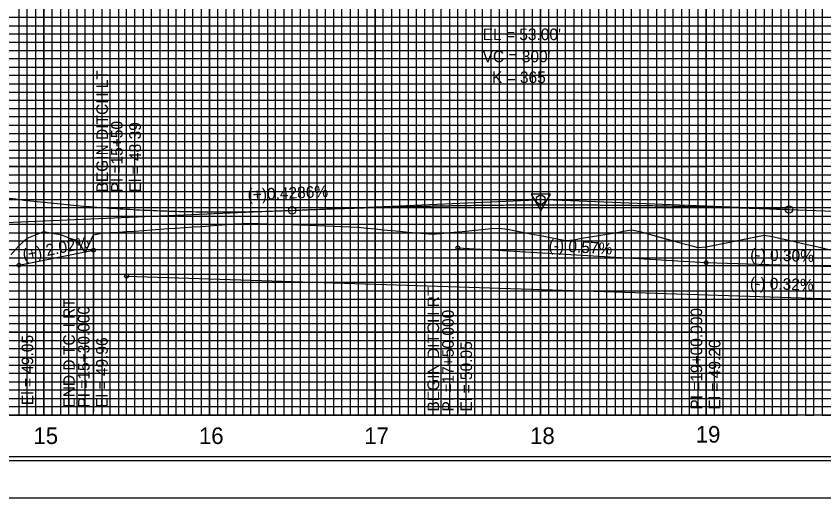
# Model space of a CAD drawing. Extents: x 2345490 to 2436403, y 465165 to 573888.
# Drawn here: x 2382250.1 to 2382737.9, y 540974.5 to 541265.3 of the extents above; entities that cross this region are included whole.
import ezdxf

# ---------------------------------------------------------------- set-up
doc = ezdxf.new("R2010")
doc.units = 0
for name, color, linetype in [('Exist Vertical Profile Horizontal Axis Label Major', 7, 'Continuous'), ('Old_Level_1', 7, 'Continuous'), ('Old_Level_18', 7, 'Continuous'), ('Old_Level_2', 7, 'Continuous'), ('Old_Level_3', 7, 'Continuous'), ('Old_Level_41', 7, 'Continuous'), ('Old_Level_42', 7, 'Continuous'), ('Old_Level_43', 7, 'Continuous'), ('Old_Level_50', 7, 'Continuous'), ('Old_Level_51', 7, 'Continuous'), ('Old_Level_57', 7, 'Continuous'), ('Old_Level_62', 7, 'Continuous'), ('Old_Level_63', 7, 'Continuous')]:
    doc.layers.add(name, color=color, linetype=linetype)

msp = doc.modelspace()

# ---------------------------------------------------------------- linework, layer by layer
at = {"layer": 'Old_Level_1'}
for points in [[(2382266.7988, 541135.26071), (2382271.7988, 541134.26048), (2382276.7988, 541133.45044), (2382281.7988, 541131.58744), (2382286.7988, 541129.92381), (2382291.7988, 541122.49033), (2382296.7988, 541133.37789), (2382301.7988, 541134.29994), (2382306.7988, 541134.62523), (2382311.7988, 541134.93699), (2382316.7988, 541135.25212), (2382321.7988, 541135.57054), (2382326.7988, 541135.89216), (2382331.7988, 541136.28954), (2382336.7988, 541136.70118), (2382341.7988, 541137.11273), (2382346.7988, 541137.39933), (2382351.7988, 541137.69403), (2382356.7988, 541138.05886), (2382361.7988, 541138.42503), (2382366.7988, 541138.79244), (2382371.7988, 541139.16089), (2382376.7988, 541139.5295), (2382381.7988, 541139.89811), (2382386.7988, 541140.15117), (2382391.7988, 541140.23184), (2382396.7988, 541140.09503), (2382401.7988, 541139.95822), (2382406.7988, 541139.82142), (2382411.7988, 541139.68461), (2382416.7988, 541139.5478), (2382421.7988, 541139.41099), (2382426.7988, 541139.22146), (2382431.7988, 541139.01925), (2382436.7988, 541138.81704), (2382441.7988, 541138.61483), (2382446.7988, 541138.41262), (2382451.7988, 541138.2104), (2382456.7988, 541138.00819), (2382461.7988, 541137.38386), (2382466.7988, 541136.87227), (2382471.7988, 541136.40299), (2382476.7988, 541135.9337), (2382481.7988, 541135.46441), (2382486.7988, 541134.99512), (2382491.7988, 541134.52584), (2382496.7988, 541134.05655), (2382501.7988, 541133.80575), (2382506.7988, 541134.15055), (2382511.7988, 541134.63042), (2382516.7988, 541135.11029), (2382521.7988, 541135.59016), (2382526.7988, 541136.07003), (2382531.7988, 541136.54991), (2382536.7988, 541137.02978), (2382541.7988, 541137.41841), (2382546.7988, 541136.71284), (2382551.7988, 541135.73509), (2382556.7988, 541134.75733), (2382561.7988, 541133.77957), (2382566.7988, 541132.80182), (2382571.7988, 541131.82406), (2382576.7988, 541130.8463), (2382581.7988, 541129.8773), (2382586.7988, 541130.34334), (2382591.7988, 541131.1934), (2382596.7988, 541132.04346), (2382601.7988, 541132.89351), (2382606.7988, 541133.74357), (2382611.7988, 541134.59363), (2382616.7988, 541135.44368), (2382621.7988, 541136.25874), (2382626.7988, 541135.3094), (2382631.7988, 541133.91835), (2382636.7988, 541132.5273), (2382641.7988, 541131.13625), (2382646.7988, 541129.7452), (2382651.7988, 541128.35416), (2382656.7988, 541126.96311), (2382661.7988, 541125.57523), (2382666.7988, 541126.09621), (2382671.7988, 541127.08373), (2382676.7988, 541128.07126), (2382681.7988, 541129.05878), (2382686.7988, 541130.04631), (2382691.7988, 541131.03383), (2382696.7988, 541132.02142), (2382701.7988, 541133.00915), (2382706.7988, 541132.32206), (2382711.7988, 541131.17648), (2382716.7988, 541130.03049), (2382721.7988, 541128.88462), (2382726.7988, 541127.73939), (2382731.7988, 541126.59531), (2382736.7988, 541125.45291), (2382741.7988, 541124.31269)], [(2382246.7988, 541121.15048), (2382251.7988, 541126.74425), (2382256.7988, 541131.31143), (2382261.7988, 541133.37364), (2382266.7988, 541135.26071)]]:
    msp.add_lwpolyline(points, dxfattribs=at)
at = {"layer": 'Old_Level_18'}
msp.add_lwpolyline([(2383216.79875, 542049.5045), (2381716.79875, 542049.5045), (2381716.79875, 540999.5045), (2383216.79875, 540999.5045)], close=True, dxfattribs=at)
at = {"layer": 'Old_Level_2'}
for p, q in [((2382416.7988, 541148.07593), (2382564.05132, 541154.38675)), ((2382716.7988, 541148.60356), (2382569.54667, 541154.3964)), ((2382416.7988, 541148.07593), (2382219.54628, 541139.62225)), ((2382716.7988, 541148.60356), (2383239.77875, 541128.6045))]:
    msp.add_line(p, q, dxfattribs=at)
msp.add_lwpolyline([(2382572.85356, 541157.8755), (2382561.11106, 541157.861), (2382566.99456, 541147.74275)], close=True, dxfattribs=at)
for centre, radius in [((2382566.7988, 541154.5045), 2.75), ((2382416.7988, 541148.07593), 2.25), ((2382416.7988, 541148.07593), 2.25), ((2382716.7988, 541148.60356), 2.25)]:
    msp.add_circle(centre, radius, dxfattribs=at)
for points in [[(2382016.7988, 541211.3656), (2382024.7988, 541208.52332), (2382032.7988, 541205.7454), (2382040.7988, 541203.03182), (2382048.7988, 541200.38259), (2382056.7988, 541197.7977), (2382064.7988, 541195.27716), (2382072.7988, 541192.82097), (2382080.7988, 541190.42912), (2382088.7988, 541188.10162), (2382096.7988, 541185.83846), (2382104.7988, 541183.63965), (2382112.7988, 541181.50518), (2382120.7988, 541179.43506), (2382128.7988, 541177.42929), (2382136.7988, 541175.48787), (2382144.7988, 541173.61078), (2382152.7988, 541171.79805), (2382160.7988, 541170.04966), (2382168.7988, 541168.36562), (2382176.7988, 541166.74592), (2382184.7988, 541165.19057), (2382192.7988, 541163.69957), (2382200.7988, 541162.27291), (2382208.7988, 541160.9106), (2382216.7988, 541159.61263), (2382224.7988, 541158.37901), (2382232.7988, 541157.20974), (2382240.7988, 541156.10481), (2382248.7988, 541155.06423), (2382256.7988, 541154.08799), (2382264.7988, 541153.1761), (2382272.7988, 541152.32856), (2382280.7988, 541151.54536), (2382288.7988, 541150.8265), (2382296.7988, 541150.172), (2382304.7988, 541149.58184), (2382312.7988, 541149.05602), (2382320.7988, 541148.59456), (2382328.7988, 541148.19743), (2382336.7988, 541147.86466), (2382344.7988, 541147.59623), (2382352.7988, 541147.39214), (2382360.7988, 541147.25241), (2382368.7988, 541147.17701), (2382376.7988, 541147.16597), (2382384.7988, 541147.21927), (2382392.7988, 541147.33691), (2382400.7988, 541147.51891), (2382408.7988, 541147.76524), (2382416.7988, 541148.07593)], [(2382416.7988, 541148.07593), (2382422.7988, 541148.32814), (2382428.7988, 541148.57049), (2382434.7988, 541148.80297), (2382440.7988, 541149.02559), (2382446.7988, 541149.23835), (2382452.7988, 541149.44124), (2382458.7988, 541149.63427), (2382464.7988, 541149.81744), (2382470.7988, 541149.99074), (2382476.7988, 541150.15418), (2382482.7988, 541150.30775), (2382488.7988, 541150.45146), (2382494.7988, 541150.58531), (2382500.7988, 541150.7093), (2382506.7988, 541150.82342), (2382512.7988, 541150.92767), (2382518.7988, 541151.02207), (2382524.7988, 541151.1066), (2382530.7988, 541151.18126), (2382536.7988, 541151.24606), (2382542.7988, 541151.301), (2382548.7988, 541151.34608), (2382554.7988, 541151.38129), (2382560.7988, 541151.40664), (2382566.7988, 541151.42212), (2382572.7988, 541151.42774), (2382578.7988, 541151.4235), (2382584.7988, 541151.40939), (2382590.7988, 541151.38542), (2382596.7988, 541151.35159), (2382602.7988, 541151.30789), (2382608.7988, 541151.25433), (2382614.7988, 541151.19091), (2382620.7988, 541151.11762), (2382626.7988, 541151.03447), (2382632.7988, 541150.94145), (2382638.7988, 541150.83858), (2382644.7988, 541150.72583), (2382650.7988, 541150.60323), (2382656.7988, 541150.47076), (2382662.7988, 541150.32842), (2382668.7988, 541150.17623), (2382674.7988, 541150.01417), (2382680.7988, 541149.84224), (2382686.7988, 541149.66046), (2382692.7988, 541149.4688), (2382698.7988, 541149.26729), (2382704.7988, 541149.05591), (2382710.7988, 541148.83467), (2382716.7988, 541148.60356)]]:
    msp.add_spline(points, degree=3, dxfattribs=at)
at = {"layer": 'Old_Level_3'}
for p, q in [((2382316.79909, 541108.4045), (2382316.79909, 541241.49723)), ((2382251.79902, 541115.0045), (2382296.79909, 541124.1045)), ((2382296.79909, 541124.1045), (2382296.79909, 541026.75371)), ((2382516.79911, 541125.5045), (2382516.79911, 541025.79451)), ((2382516.79911, 541125.5045), (2382666.7988, 541116.5045)), ((2382666.7988, 541116.5045), (2382666.7988, 541026.43122)), ((2382666.7988, 541116.5045), (2382766.7988, 541113.5045)), ((2382251.79902, 541115.0045), (2382251.79902, 541029.32774)), ((2382316.79909, 541108.4045), (2383213.7988, 541079.4045))]:
    msp.add_line(p, q, dxfattribs=at)
for centre in [(2382516.79911, 541125.5045), (2382296.79909, 541124.1045), (2382251.79902, 541115.0045), (2382666.7988, 541116.5045), (2382316.79909, 541108.4045)]:
    msp.add_circle(centre, 1.12602, dxfattribs=at)
at = {"layer": 'Old_Level_41'}
msp.add_line((2383216.79875, 541024.5045), (2381716.79875, 541024.5045), dxfattribs=at)
for points in [[(2382216.79875, 542049.5045), (2382266.79875, 542049.5045), (2382266.79875, 541024.5045), (2382316.79875, 541024.5045), (2382316.79875, 542049.5045), (2382366.79875, 542049.5045), (2382366.79875, 541024.5045), (2382416.79875, 541024.5045), (2382416.79875, 542049.5045), (2382466.79875, 542049.5045), (2382466.79875, 541024.5045), (2382516.79875, 541024.5045), (2382516.79875, 542049.5045), (2382566.79875, 542049.5045), (2382566.79875, 541024.5045), (2382616.79875, 541024.5045), (2382616.79875, 542049.5045), (2382666.79875, 542049.5045), (2382666.79875, 541024.5045), (2382716.79875, 541024.5045), (2382716.79875, 542049.5045), (2382766.79875, 542049.5045)], [(2382241.79875, 541024.5045), (2382291.79875, 541024.5045), (2382291.79875, 542049.5045), (2382341.79875, 542049.5045), (2382341.79875, 541024.5045), (2382391.79875, 541024.5045), (2382391.79875, 542049.5045), (2382441.79875, 542049.5045), (2382441.79875, 541024.5045), (2382491.79875, 541024.5045), (2382491.79875, 542049.5045), (2382541.79875, 542049.5045), (2382541.79875, 541024.5045), (2382591.79875, 541024.5045), (2382591.79875, 542049.5045), (2382641.79875, 542049.5045), (2382641.79875, 541024.5045), (2382691.79875, 541024.5045), (2382691.79875, 542049.5045), (2382741.79875, 542049.5045)], [(2383216.79875, 541249.5045), (2381716.79875, 541249.5045), (2381716.79875, 541199.5045), (2383216.79875, 541199.5045)], [(2383216.79875, 541149.5045), (2381716.79875, 541149.5045), (2381716.79875, 541099.5045), (2383216.79875, 541099.5045)], [(2383216.79875, 541074.5045), (2381716.79875, 541074.5045), (2381716.79875, 541124.5045), (2383216.79875, 541124.5045)], [(2383216.79875, 541049.5045), (2381716.79875, 541049.5045)]]:
    msp.add_lwpolyline(points, dxfattribs=at)
at = {"layer": 'Old_Level_42'}
msp.add_lwpolyline([(2383216.79875, 541174.5045), (2381716.79875, 541174.5045), (2381716.79875, 541224.5045), (2383216.79875, 541224.5045)], dxfattribs=at)
at = {"layer": 'Old_Level_43'}
for points in [[(2382251.79875, 542049.5045), (2382251.79875, 541024.5045), (2382256.79875, 541024.5045), (2382256.79875, 542049.5045), (2382261.79875, 542049.5045), (2382261.79875, 541024.5045), (2382271.79875, 541024.5045), (2382271.79875, 542049.5045), (2382276.79875, 542049.5045), (2382276.79875, 541024.5045), (2382281.79875, 541024.5045), (2382281.79875, 542049.5045), (2382286.79875, 542049.5045), (2382286.79875, 541024.5045)], [(2382296.79875, 541024.5045), (2382296.79875, 542049.5045)], [(2382301.79875, 542049.5045), (2382301.79875, 541024.5045), (2382306.79875, 541024.5045), (2382306.79875, 542049.5045)], [(2382311.79875, 542049.5045), (2382311.79875, 541024.5045), (2382321.79875, 541024.5045), (2382321.79875, 542049.5045)], [(2382326.79875, 542049.5045), (2382326.79875, 541024.5045), (2382326.79875, 541024.5045), (2382331.79875, 541024.5045), (2382331.79875, 542049.5045)], [(2382336.79875, 542049.5045), (2382336.79875, 541024.5045), (2382346.79875, 541024.5045), (2382346.79875, 542049.5045)], [(2382351.79875, 542049.5045), (2382351.79875, 541024.5045), (2382356.79875, 541024.5045), (2382356.79875, 542049.5045)], [(2382361.79875, 542049.5045), (2382361.79875, 541024.5045), (2382371.79875, 541024.5045), (2382371.79875, 542049.5045)], [(2382376.79875, 542049.5045), (2382376.79875, 541024.5045), (2382381.79875, 541024.5045), (2382381.79875, 542049.5045)], [(2382386.79875, 542049.5045), (2382386.79875, 541024.5045), (2382396.79875, 541024.5045), (2382396.79875, 542049.5045)], [(2382401.79875, 542049.5045), (2382401.79875, 541024.5045), (2382406.79875, 541024.5045), (2382406.79875, 542049.5045)], [(2382411.79875, 542049.5045), (2382411.79875, 541024.5045), (2382421.79875, 541024.5045), (2382421.79875, 542049.5045)], [(2382426.79875, 542049.5045), (2382426.79875, 541024.5045), (2382431.79875, 541024.5045), (2382431.79875, 542049.5045)], [(2382436.79875, 542049.5045), (2382436.79875, 541024.5045), (2382446.79875, 541024.5045), (2382446.79875, 542049.5045)], [(2382451.79875, 542049.5045), (2382451.79875, 541024.5045), (2382456.79875, 541024.5045), (2382456.79875, 542049.5045)], [(2382461.79875, 542049.5045), (2382461.79875, 541024.5045), (2382471.79875, 541024.5045), (2382471.79875, 542049.5045)], [(2382476.79875, 542049.5045), (2382476.79875, 541024.5045)], [(2382476.79875, 541024.5045), (2382481.79875, 541024.5045), (2382481.79875, 542048.9045)], [(2382486.79875, 542048.9045), (2382486.79875, 541024.5045), (2382496.79875, 541024.5045), (2382496.79875, 542049.5045)], [(2382501.79875, 542049.5045), (2382501.79875, 541024.5045), (2382506.79875, 541024.5045), (2382506.79875, 542049.5045)], [(2382511.79875, 542049.5045), (2382511.79875, 541024.5045), (2382521.79875, 541024.5045), (2382521.79875, 542049.5045)], [(2382526.79875, 542049.5045), (2382526.79875, 541024.5045), (2382531.79875, 541024.5045), (2382531.79875, 542049.5045)], [(2382536.79875, 542049.5045), (2382536.79875, 541024.5045), (2382546.79875, 541024.5045), (2382546.79875, 542049.5045)], [(2382551.79875, 542049.5045), (2382551.79875, 541024.5045), (2382556.79875, 541024.5045), (2382556.79875, 542049.5045)], [(2382561.79875, 542049.5045), (2382561.79875, 541024.5045), (2382571.79875, 541024.5045), (2382571.79875, 542049.5045)], [(2382576.79875, 542049.5045), (2382576.79875, 541024.5045), (2382581.79875, 541024.5045), (2382581.79875, 542049.5045)], [(2382586.79875, 542049.5045), (2382586.79875, 541024.5045), (2382596.79875, 541024.5045), (2382596.79875, 542049.5045)], [(2382601.79875, 542049.5045), (2382601.79875, 541024.5045), (2382606.79875, 541024.5045), (2382606.79875, 542049.5045)], [(2382611.79875, 542049.5045), (2382611.79875, 541024.5045), (2382621.79875, 541024.5045), (2382621.79875, 542049.5045)], [(2382626.79875, 542049.5045), (2382626.79875, 541024.5045), (2382631.79875, 541024.5045), (2382631.79875, 542049.5045)], [(2382636.79875, 542049.5045), (2382636.79875, 541024.5045), (2382646.79875, 541024.5045), (2382646.79875, 542049.5045)], [(2382651.79875, 542049.5045), (2382651.79875, 541024.5045), (2382656.79875, 541024.5045), (2382656.79875, 542049.5045)], [(2382661.79875, 542049.5045), (2382661.79875, 541024.5045), (2382671.79875, 541024.5045), (2382671.79875, 542049.5045)], [(2382676.79875, 542049.5045), (2382676.79875, 541024.5045), (2382681.79875, 541024.5045), (2382681.79875, 542049.5045)], [(2382686.79875, 542049.5045), (2382686.79875, 541024.5045), (2382696.79875, 541024.5045), (2382696.79875, 542049.5045)], [(2382701.79875, 542049.5045), (2382701.79875, 541024.5045), (2382706.79875, 541024.5045), (2382706.79875, 542049.5045)], [(2382711.79875, 542049.5045), (2382711.79875, 541024.5045), (2382721.79875, 541024.5045), (2382721.79875, 542049.5045)], [(2382726.79875, 542049.5045), (2382726.79875, 541024.5045), (2382731.79875, 541024.5045), (2382731.79875, 542049.5045)], [(2382736.79875, 542049.5045), (2382736.79875, 541024.5045), (2382746.79875, 541024.5045)], [(2383166.79875, 541264.5045), (2381766.79875, 541264.5045), (2381766.79875, 541259.5045), (2383166.79875, 541259.5045)], [(2383166.79875, 541254.5045), (2381766.79875, 541254.5045), (2381766.79875, 541244.5045), (2383166.79875, 541244.5045)], [(2383166.79875, 541239.5045), (2381766.79875, 541239.5045), (2381766.79875, 541234.5045), (2383166.79875, 541234.5045)], [(2383166.79875, 541229.5045), (2381766.79875, 541229.5045)], [(2381766.79875, 541219.5045), (2383166.79875, 541219.5045)], [(2383166.79875, 541214.5045), (2381766.79875, 541214.5045), (2381766.79875, 541209.5045), (2383166.79875, 541209.5045)], [(2383166.79875, 541204.5045), (2381766.79875, 541204.5045)], [(2381766.79875, 541194.5045), (2383166.79875, 541194.5045)], [(2383166.79875, 541189.5045), (2381766.79875, 541189.5045), (2381766.79875, 541184.5045), (2383166.79875, 541184.5045)], [(2383166.79875, 541179.5045), (2381766.79875, 541179.5045), (2381766.79875, 541169.5045), (2383166.79875, 541169.5045)], [(2383166.79875, 541164.5045), (2381766.79875, 541164.5045), (2381766.79875, 541159.5045), (2383166.79875, 541159.5045)], [(2383166.79875, 541154.5045), (2381766.79875, 541154.5045), (2381766.79875, 541144.5045), (2383166.79875, 541144.5045)], [(2383166.79875, 541139.5045), (2381766.79875, 541139.5045), (2381766.79875, 541134.5045), (2383166.79875, 541134.5045)], [(2383166.79875, 541129.5045), (2381766.79875, 541129.5045), (2381766.79875, 541119.5045), (2383166.79875, 541119.5045)], [(2383166.79875, 541114.5045), (2381766.79875, 541114.5045), (2381766.79875, 541109.5045), (2383166.79875, 541109.5045)], [(2383166.79875, 541104.5045), (2381766.79875, 541104.5045), (2381766.79875, 541094.5045), (2383166.79875, 541094.5045)], [(2383166.79875, 541089.5045), (2381766.79875, 541089.5045), (2381766.79875, 541084.5045), (2383166.79875, 541084.5045)], [(2383166.79875, 541079.5045), (2381766.79875, 541079.5045), (2381766.79875, 541069.5045), (2383166.79875, 541069.5045)], [(2383166.79875, 541064.5045), (2381766.79875, 541064.5045), (2381766.79875, 541059.5045), (2383166.79875, 541059.5045)], [(2383166.79875, 541054.5045), (2381766.79875, 541054.5045), (2381766.79875, 541044.5045), (2383166.79875, 541044.5045)], [(2383166.79875, 541039.5045), (2381766.79875, 541039.5045), (2381766.79875, 541034.5045), (2383166.79875, 541034.5045)], [(2383166.79875, 541029.5045), (2381766.79875, 541029.5045)]]:
    msp.add_lwpolyline(points, dxfattribs=at)
at = {"layer": 'Old_Level_50'}
msp.add_lwpolyline([(2383229.29875, 542052.0545), (2381562.79875, 542052.0545), (2381562.79875, 540996.9545), (2383229.29875, 540996.9545)], close=True, dxfattribs=at)
at = {"layer": 'Old_Level_51'}
msp.add_lwpolyline([(2383233.79875, 542074.5045), (2381549.79875, 542074.5045), (2381549.79875, 540974.5045), (2383233.79875, 540974.5045)], close=True, dxfattribs=at)
at = {"layer": 'Old_Level_57'}
for p, q in [((2382266.79875, 541024.50475), (2382266.79875, 541374.50475)), ((2382266.79875, 541024.60475), (2382266.79875, 541374.50475)), ((2382366.79875, 541024.50475), (2382366.79875, 541374.50475)), ((2382366.79875, 541024.60475), (2382366.79875, 541374.50475)), ((2382466.79875, 541024.50475), (2382466.79875, 541374.50475)), ((2382466.79875, 541024.60475), (2382466.79875, 541374.50475)), ((2382566.79875, 541024.50475), (2382566.79875, 541374.50475)), ((2382566.79875, 541024.60475), (2382566.79875, 541374.50475)), ((2382666.79875, 541024.50475), (2382666.79875, 541374.50475)), ((2381716.79925, 541224.50475), (2382666.79875, 541224.50475)), ((2381716.79925, 541174.50475), (2382666.79875, 541174.50475)), ((2381716.79925, 541124.50475), (2382666.79875, 541124.50475)), ((2381716.799, 541074.50475), (2382666.79875, 541074.50475)), ((2381716.79925, 541024.50475), (2382666.79875, 541024.50475))]:
    msp.add_line(p, q, dxfattribs=at)
at = {"layer": 'Old_Level_63'}
msp.add_line((2381766.79875, 541024.5045), (2382590.12, 541024.5045), dxfattribs=at)

# ---------------------------------------------------------------- texts
at = {"layer": 'Exist Vertical Profile Horizontal Axis Label Major'}
msp.add_text('19', height=10.000001, dxfattribs=at).set_placement((2382660.50638, 541007.86924))
at = {"layer": 'Old_Level_2'}
for s, height, p in [("EL = 53.00'", 7.0000005, (2382531.7988, 541250.8611)), ("VC = 300'", 7.000001, (2382531.7988, 541237.5045)), ('K = 365', 7.000001, (2382537.42014, 541224.9309))]:
    msp.add_text(s, height=height, dxfattribs=at).set_placement(p)
msp.add_text('(+)0.4286%', height=7, rotation=2.4540317, dxfattribs=at).set_placement((2382389.99373, 541154.03624))
at = {"layer": 'Old_Level_3'}
for s, height, rotation, p in [('BEGIN DITCH LT', 7.0000005, 90, (2382305.52019, 541158.87261)), ('PI =15+50', 7.000001, 90, (2382314.39409, 541158.87261)), ('El = 48.39', 7.000001, 90, (2382325.39409, 541158.87261)), ('(+) 2.02%', 7, 11.4322881, (2382254.71626, 541117.61192)), ('(-) 0.57%', 7.000001, 356.5663626, (2382571.49847, 541123.66946)), ('(-) 0.30%', 7.000001, 358.281642, (2382693.29678, 541118.05243)), ('(-) 0.32%', 7.000001, 358.1482725, (2382693.135, 541100.78604)), ('BEGIN DITCH RT', 7.0000005, 90, (2382505.5202, 541026.62384)), ('END DITCH RT', 7.0000005, 90, (2382285.52019, 541028.96475)), ('PI =15+30.000', 7.0000005, 90, (2382294.39409, 541028.96475)), ('PI =17+50.000', 7.0000005, 90, (2382514.39411, 541026.62384)), ('PI =19+00.000', 7.0000005, 90, (2382664.3938, 541027.73191)), ('El = 49.05', 7.000001, 90, (2382260.39402, 541030.44994)), ('El = 49.96', 7.000001, 90, (2382305.39409, 541028.96475)), ('El = 50.05', 7.000001, 90, (2382525.39411, 541026.62384)), ('El = 49.20', 7.000001, 90, (2382675.3938, 541027.73191))]:
    msp.add_text(s, height=height, rotation=rotation, dxfattribs=at).set_placement(p)
at = {"layer": 'Old_Level_62'}
for s, p in [('15', (2382260.54, 541007.0045)), ('16', (2382360.481, 541007.0045)), ('17', (2382460.3385, 541007.0045)), ('18', (2382560.46425, 541007.0045))]:
    msp.add_text(s, height=10.000001, dxfattribs=at).set_placement(p)

doc.saveas('drawing.dxf')
